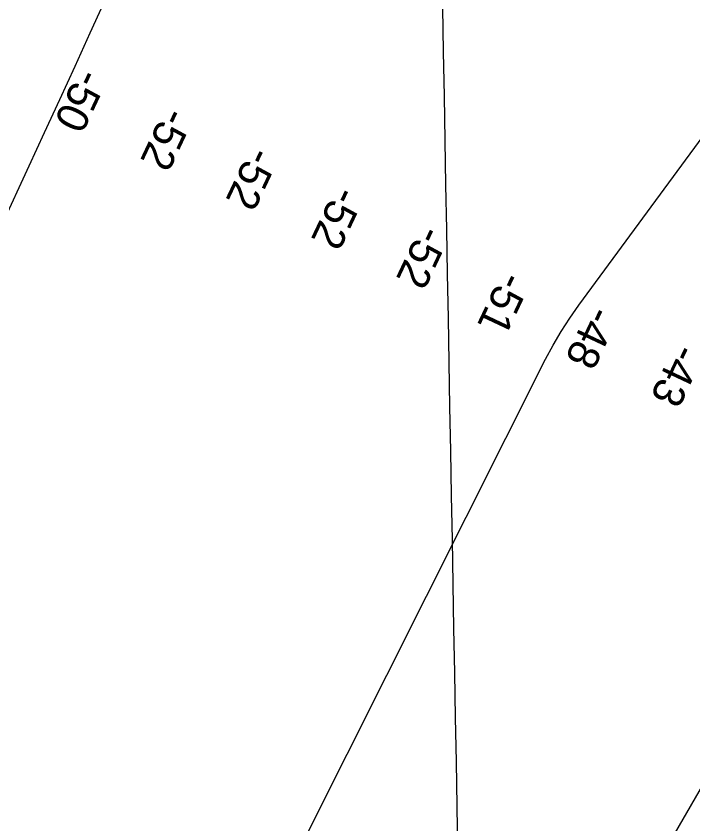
# Model space of a CAD drawing. Extents: x 3930721 to 3950824, y 220441 to 242861.
# Drawn here: x 3940311 to 3941033, y 228826 to 229688 of the extents above; entities that cross this region are included whole.
import ezdxf

# ---------------------------------------------------------------- set-up
doc = ezdxf.new("R2010")
doc.units = 0
for name, color, linetype in [('V-GRID-MAJR', 7, 'Continuous'), ('V-RIVR-RANG', 7, 'Continuous'), ('V-TOPO-DPTH', 7, 'Continuous'), ('V-TOPO-MAJR', 7, 'Continuous'), ('V-TOPO-MINR', 7, 'Continuous')]:
    doc.layers.add(name, color=color, linetype=linetype)

msp = doc.modelspace()

# ---------------------------------------------------------------- linework, layer by layer
at = {"layer": 'V-GRID-MAJR'}
msp.add_spline([(3940914.45, 221486.32), (3940866.25, 224158.18), (3940756.95, 230218.14), (3940647.64, 236278.08), (3940604.74, 238656.84)], degree=3, dxfattribs=at)
at = {"layer": 'V-TOPO-DPTH'}
msp.add_lwpolyline([(3940564.46, 227999.47), (3940595.11, 228056.12), (3940624.65, 228113.35), (3940653.45, 228170.98), (3940707.26, 228281.31), (3940708.02, 228284), (3940708.19, 228286.63), (3941049.01, 228876.88), (3941078.54, 228921.67), (3941107.23, 228966.97), (3941134.67, 229013.05), (3941161.28, 229059.63), (3941203.6, 229136.16), (3941208.33, 229144.91), (3941212.97, 229153.71), (3941217.45, 229162.59), (3941221.82, 229171.53), (3941534.21, 229824.03)], dxfattribs=at)
msp.add_lwpolyline([(3940564.46, 227999.47), (3940595.11, 228056.12), (3940624.65, 228113.35), (3940653.45, 228170.98), (3940707.26, 228281.31), (3940708.02, 228284), (3940708.19, 228286.63), (3941049.01, 228876.88), (3941078.54, 228921.67), (3941107.23, 228966.97), (3941134.67, 229013.05), (3941161.28, 229059.63), (3941203.6, 229136.16), (3941208.33, 229144.91), (3941212.97, 229153.71), (3941217.45, 229162.59), (3941221.82, 229171.53), (3941534.21, 229824.03)], dxfattribs=at)
at = {"layer": 'V-TOPO-MAJR'}
for points in [[(3940435.16, 229769.77), (3940389.84, 229669.99), (3940373.66, 229634.47), (3940357.43, 229598.97), (3940341.14, 229563.5), (3940324.79, 229528.05), (3940295.18, 229463.99)], [(3940294.46, 228140.71), (3940319.25, 228191.69), (3940343.94, 228242.72), (3940368.48, 228293.82), (3940392.92, 228344.97), (3940437.26, 228438.09), (3940439.45, 228442.71), (3940441.64, 228447.34), (3940443.81, 228451.97), (3940445.98, 228456.61), (3940472.89, 228514.39), (3940488.66, 228547.85), (3940504.62, 228581.22), (3940520.88, 228614.44), (3940537.33, 228647.56), (3940876.08, 229322.03), (3940884.09, 229337.02), (3940892.6, 229351.72), (3940901.83, 229365.96), (3940911.55, 229379.91), (3941148.95, 229702.79)]]:
    msp.add_lwpolyline(points, dxfattribs=at)
at = {"layer": 'V-TOPO-MINR'}
msp.add_lwpolyline([(3940564.46, 227999.47), (3940595.11, 228056.12), (3940624.65, 228113.35), (3940653.45, 228170.98), (3940707.26, 228281.31), (3940708.02, 228284), (3940708.19, 228286.63), (3941049.01, 228876.88), (3941078.54, 228921.67), (3941107.23, 228966.97), (3941134.67, 229013.05), (3941161.28, 229059.63), (3941203.6, 229136.16), (3941208.33, 229144.91), (3941212.97, 229153.71), (3941217.45, 229162.59), (3941221.82, 229171.53), (3941534.21, 229824.03)], dxfattribs=at)

# ---------------------------------------------------------------- texts
at = {"layer": 'V-RIVR-RANG'}
for s, p in [('-50', (3940378.71, 229634.03)), ('-52', (3940470.53, 229592.65)), ('-52', (3940561.68, 229550.57)), ('-52', (3940652.75, 229508.53)), ('-52', (3940743.45, 229466.66)), ('-51', (3940830.15, 229417.48)), ('-48', (3940923.95, 229381)), ('-43', (3941014.94, 229340.45))]:
    msp.add_text(s, height=33.5, rotation=244.77911, dxfattribs=at).set_placement(p)

doc.saveas('drawing.dxf')
